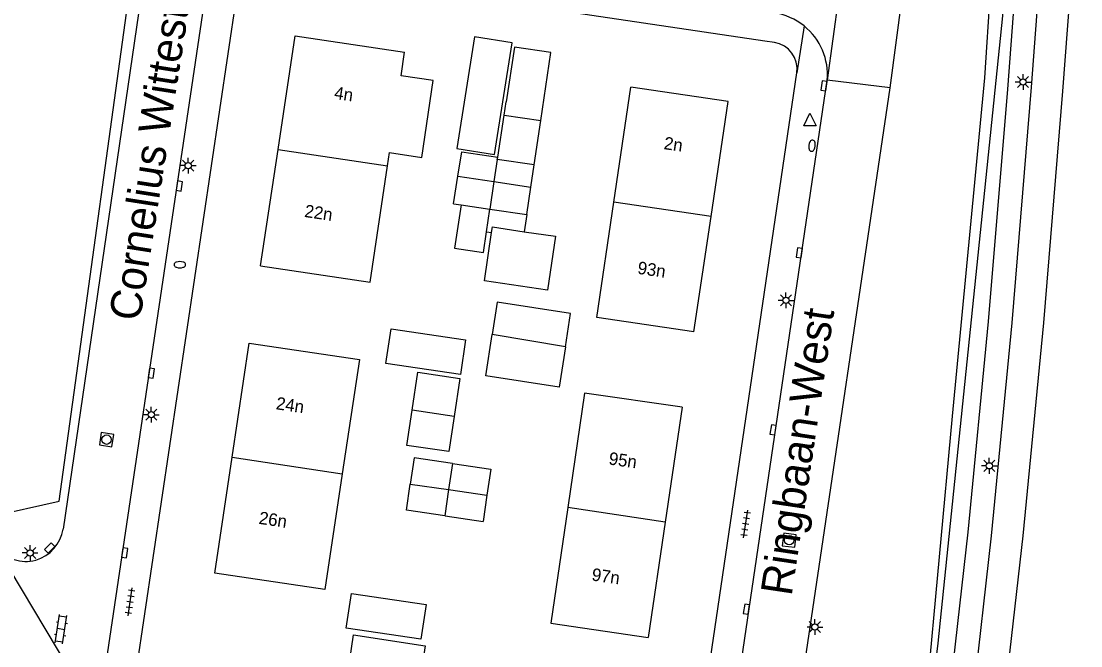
# Model space of a CAD drawing. Extents: x 131000 to 133014, y 396499 to 399001.
# Drawn here: x 132608.5 to 132692.9, y 397319 to 397368.9 of the extents above; entities that cross this region are included whole.
import ezdxf

# ---------------------------------------------------------------- set-up
doc = ezdxf.new("R2010")
doc.units = 0
for name, color, linetype in [('gg-afsc-draadraster', 7, 'Continuous'), ('gg-anno-huisnummerreeks BGT', 7, 'Continuous'), ('gg-anno-openbare ruimte label', 7, 'Continuous'), ('gg-bbg-bijgebouw', 7, 'Continuous'), ('gg-bbg-gedigitaliseerde bebouwing', 7, 'Continuous'), ('gg-bbg-gedigitaliseerde bijgebouw', 7, 'Continuous'), ('gg-bbg-hoofdgebouw', 7, 'Continuous'), ('gg-bbg-luifel en loopbrug', 7, 'Continuous'), ('gg-bbg-tussenscheiding', 7, 'Continuous'), ('gg-knt-BGT kruinlijn', 7, 'Continuous'), ('gg-knt-verharding', 7, 'Continuous'), ('gt-grn-groengrens', 7, 'Continuous'), ('gt-grn-weggrens', 7, 'Continuous'), ('gt-symb-brandkraan', 7, 'Continuous'), ('gt-symb-klinker verharding', 7, 'Continuous'), ('gt-symb-kolk', 7, 'Continuous'), ('gt-symb-lichtmast', 7, 'Continuous'), ('gt-symb-rioolschacht', 7, 'Continuous'), ('gt-symb-tegel verharding', 7, 'Continuous'), ('gt-symb-waterafsluiter', 7, 'Continuous')]:
    doc.layers.add(name, color=color, linetype=linetype)

# ---------------------------------------------------------------- blocks, each defined once
blk = doc.blocks.new('gt0-KL1')
at = {"layer": 'gt-symb-klinker verharding'}
for p, q in [((-1.15, 0.3), (1.15, 0.3)), ((-1, -0.3), (-1, 0.3)), ((-0.5, 0.3), (-0.5, 0.45)), ((0, -0.3), (0, 0.3)), ((0.5, 0.3), (0.5, 0.45)), ((1, -0.3), (1, 0.3)), ((-1.15, -0.3), (1.15, -0.3)), ((-0.5, -0.45), (-0.5, -0.3)), ((0.5, -0.45), (0.5, -0.3))]:
    blk.add_line(p, q, dxfattribs=at)
blk = doc.blocks.new('gt0-TEG1')
at = {"layer": 'gt-symb-tegel verharding'}
for p, q in [((-1.125, 0), (1.125, 0)), ((-0.9, -0.25), (-0.9, 0.25)), ((-0.45, -0.25), (-0.45, 0.25)), ((0, -0.25), (0, 0.25)), ((0.45, -0.25), (0.45, 0.25)), ((0.9, -0.25), (0.9, 0.25))]:
    blk.add_line(p, q, dxfattribs=at)
blk = doc.blocks.new('gt0-LMAST')
at = {"layer": 'gt-symb-lichtmast'}
for p, q in [((-0.182, 0.173), (-0.447, 0.438)), ((-0.005, 0.246), (-0.005, 0.621)), ((0.172, 0.173), (0.437, 0.438)), ((-0.255, -0.004), (-0.63, -0.004)), ((-0.182, -0.181), (-0.447, -0.446)), ((-0.005, -0.254), (-0.005, -0.629)), ((0.437, -0.446), (0.172, -0.181)), ((0.245, -0.004), (0.62, -0.004))]:
    blk.add_line(p, q, dxfattribs=at)
blk.add_circle((-0.005, -0.004), 0.25, dxfattribs=at)
blk = doc.blocks.new('gt0-KOLK')
at = {"layer": 'gt-symb-kolk'}
blk.add_lwpolyline([(0, 0), (0.375, 0), (0.375, 0.4), (-0.375, 0.4), (-0.375, 0), (0, 0)], dxfattribs=at)
blk = doc.blocks.new('gt0-RS')
at = {"layer": 'gt-symb-rioolschacht'}
blk.add_lwpolyline([(-0.5, -0.5), (0.5, -0.5), (0.5, 0.5), (-0.5, 0.5)], close=True, dxfattribs=at)
blk.add_circle((0, 0), 0.375, dxfattribs=at)
blk = doc.blocks.new('gt0-BR')
at = {"layer": 'gt-symb-brandkraan'}
for centre, radius, start, end in [((-0.244, 0), 0.206, 107.56694, 252.43307), ((0.599, -2.664), 3, 106.89205, 107.56694), ((0, -0.691), 0.938, 73.10799, 106.89205), ((-0.599, -2.664), 3, 72.43309, 73.10799), ((0.244, 0), 0.206, 287.56695, 72.43309), ((0.599, 2.664), 3, 252.43307, 253.10797), ((0, 0.691), 0.938, 253.10797, 286.89206), ((-0.599, 2.664), 3, 286.89206, 287.56695)]:
    blk.add_arc(centre, radius, start, end, dxfattribs=at)
blk = doc.blocks.new('gt0-WAFSL')
at = {"layer": 'gt-symb-waterafsluiter'}
for p, q in [((-0.5, -0.333), (0, 0.667)), ((0, 0.667), (0.5, -0.333)), ((0.5, -0.333), (-0.5, -0.333))]:
    blk.add_line(p, q, dxfattribs=at)

msp = doc.modelspace()

# ---------------------------------------------------------------- linework, layer by layer
at = {"layer": 'gg-afsc-draadraster'}
msp.add_lwpolyline([(132594.063, 397356.372), (132595.394, 397352.802), (132606.101, 397329.353), (132611.562, 397330.571), (132618.117, 397378.188), (132618.309, 397382.369)], dxfattribs=at)
at = {"layer": 'gg-bbg-bijgebouw'}
for p, q in [((132647.009, 397361.361), (132647.171, 397362.422)), ((132646.497, 397357.997), (132647.009, 397361.361)), ((132649.402, 397357.392), (132649.927, 397360.925)), ((132649.139, 397355.621), (132649.402, 397357.392)), ((132642.963, 397354.298), (132643.324, 397356.491)), ((132648.814, 397353.429), (132649.139, 397355.621)), ((132645.878, 397353.865), (132648.814, 397353.429))]:
    msp.add_line(p, q, dxfattribs=at)
for points in [[(132647.636, 397367.134), (132644.64, 397367.61), (132643.235, 397358.694), (132646.231, 397358.219), (132647.636, 397367.134)], [(132649.927, 397360.925), (132650.731, 397366.342), (132647.835, 397366.781), (132647.171, 397362.422)], [(132643.324, 397356.491), (132643.643, 397358.432), (132646.497, 397357.997)]]:
    msp.add_lwpolyline(points, dxfattribs=at)
at = {"layer": 'gg-bbg-gedigitaliseerde bebouwing'}
msp.add_line((132655.736, 397354.425), (132657.09, 397363.59), dxfattribs=at)
for points in [[(132637.725, 397357.327), (132637.882, 397358.374), (132640.443, 397357.99), (132641.361, 397364.115), (132638.8, 397364.5), (132639.08, 397366.37)], [(132627.6, 397349.34), (132636.333, 397348.034), (132637.725, 397357.327)], [(132662.12, 397344.08), (132654.378, 397345.237), (132655.736, 397354.425)], [(132626.71, 397343.19), (132635.478, 397341.879), (132634.115, 397332.761)], [(132661.18, 397338.07), (132653.412, 397339.202), (132652.076, 397330.085)], [(132634.115, 397332.761), (132632.737, 397323.539), (132623.97, 397324.85)], [(132652.076, 397330.085), (132650.724, 397320.855), (132658.49, 397319.71)]]:
    msp.add_lwpolyline(points, dxfattribs=at)
at = {"layer": 'gg-bbg-gedigitaliseerde bijgebouw'}
for p, q in [((132642.963, 397354.298), (132643.576, 397354.207)), ((132645.609, 397352.047), (132645.878, 397353.865)), ((132645.435, 397348.161), (132646.002, 397351.989)), ((132646.002, 397351.989), (132646.07, 397352.444)), ((132646.07, 397352.444), (132648.612, 397352.067)), ((132648.612, 397352.067), (132651.101, 397351.698)), ((132651.101, 397351.698), (132650.466, 397347.415)), ((132650.466, 397347.415), (132645.435, 397348.161)), ((132643.028, 397337.34), (132639.684, 397337.835)), ((132645.638, 397331.07), (132645.324, 397328.964)), ((132642.296, 397329.415), (132642.273, 397329.418)), ((132642.296, 397329.415), (132645.324, 397328.964))]:
    msp.add_line(p, q, dxfattribs=at)
for points in [[(132643.576, 397354.207), (132643.062, 397350.745), (132645.365, 397350.403), (132645.609, 397352.047)], [(132651.88, 397342.881), (132652.289, 397345.555), (132646.448, 397346.449), (132646.052, 397343.865)], [(132637.589, 397341.563), (132638.003, 397344.333), (132643.937, 397343.445), (132643.523, 397340.676), (132637.589, 397341.563)], [(132651.88, 397342.881), (132651.39, 397339.673), (132645.547, 397340.567), (132646.052, 397343.865)], [(132639.684, 397337.835), (132640.133, 397340.865), (132643.477, 397340.369), (132643.028, 397337.34)], [(132642.893, 397333.588), (132639.841, 397334.042), (132639.528, 397331.936)], [(132642.893, 397333.588), (132645.945, 397333.134), (132645.638, 397331.07)], [(132642.273, 397329.418), (132639.221, 397329.872), (132639.528, 397331.936)], [(132634.434, 397320.454), (132634.848, 397323.223), (132640.783, 397322.336), (132640.368, 397319.567), (132634.434, 397320.454)], [(132634.571, 397317.02), (132635.017, 397319.931), (132640.713, 397319.06), (132640.267, 397316.148), (132634.571, 397317.02)]]:
    msp.add_lwpolyline(points, dxfattribs=at)
at = {"layer": 'gg-bbg-hoofdgebouw'}
for p, q in [((132627.6, 397349.34), (132628.997, 397358.62)), ((132662.12, 397344.08), (132663.482, 397353.274)), ((132625.351, 397334.097), (132626.71, 397343.19)), ((132661.18, 397338.07), (132659.836, 397328.898)), ((132623.97, 397324.85), (132625.351, 397334.097)), ((132659.836, 397328.898), (132658.49, 397319.71))]:
    msp.add_line(p, q, dxfattribs=at)
for points in [[(132628.997, 397358.62), (132630.36, 397367.68), (132639.08, 397366.37)], [(132663.482, 397353.274), (132664.84, 397362.44), (132657.09, 397363.59)]]:
    msp.add_lwpolyline(points, dxfattribs=at)
at = {"layer": 'gg-bbg-luifel en loopbrug'}
for p, q in [((132648.814, 397353.429), (132648.612, 397352.067)), ((132645.609, 397352.047), (132646.002, 397351.989))]:
    msp.add_line(p, q, dxfattribs=at)
msp.add_lwpolyline([(132643.028, 397337.34), (132642.613, 397334.537), (132639.269, 397335.032), (132639.684, 397337.835)], dxfattribs=at)
at = {"layer": 'gg-bbg-tussenscheiding'}
for p, q in [((132647.009, 397361.361), (132649.927, 397360.925)), ((132628.997, 397358.62), (132637.725, 397357.327)), ((132646.45, 397357.833), (132646.195, 397356.061)), ((132646.45, 397357.833), (132646.497, 397357.997)), ((132649.402, 397357.392), (132646.45, 397357.833)), ((132643.324, 397356.491), (132646.195, 397356.061)), ((132646.195, 397356.061), (132645.878, 397353.865)), ((132646.195, 397356.061), (132649.139, 397355.621)), ((132643.576, 397354.207), (132645.878, 397353.865)), ((132663.482, 397353.274), (132655.736, 397354.425)), ((132651.88, 397342.881), (132646.052, 397343.865)), ((132625.351, 397334.097), (132634.115, 397332.761)), ((132642.893, 397333.588), (132642.583, 397331.503)), ((132639.528, 397331.936), (132642.583, 397331.503)), ((132642.583, 397331.503), (132642.273, 397329.418)), ((132642.583, 397331.503), (132645.638, 397331.07)), ((132659.836, 397328.898), (132652.076, 397330.085))]:
    msp.add_line(p, q, dxfattribs=at)
at = {"layer": 'gg-knt-BGT kruinlijn'}
msp.add_lwpolyline([(132687.612, 397384.36), (132686.71, 397369.27), (132681.54, 397319.25), (132674.92, 397264.22), (132666.55, 397207.9), (132664.71, 397192.42)], dxfattribs=at)
at = {"layer": 'gg-knt-verharding'}
for p, q in [((132677.74, 397363.523), (132679.779, 397378.715)), ((132667.757, 397367.265), (132627.94, 397373.19)), ((132618.269, 397372.043), (132611.875, 397328.359)), ((132623.247, 397371.269), (132614.643, 397313.362)), ((132625.82, 397371.75), (132617.084, 397312.999)), ((132668.531, 397367.15), (132667.757, 397367.265)), ((132659.729, 397292.719), (132670.32, 397364.73)), ((132662.326, 397293.62), (132672.74, 397364.137)), ((132667.27, 397292.864), (132677.74, 397363.523)), ((132677.74, 397363.523), (132672.74, 397364.137))]:
    msp.add_line(p, q, dxfattribs=at)
for points in [[(132688.57, 397384.218), (132688.237, 397378.659), (132687.106, 397363.428), (132685.568, 397344.906), (132683.946, 397328.098), (132680.942, 397301.568), (132678.68, 397284.16), (132675.707, 397263.043), (132672.614, 397242.435), (132666.508, 397201.205), (132665.813, 397196.188), (132665.55, 397192.318)], [(132690.438, 397383.944), (132690.108, 397378.483), (132688.99, 397363.577), (132687.439, 397344.79), (132685.797, 397327.817), (132682.87, 397301.876), (132680.546, 397283.874), (132677.98, 397265.549), (132674.417, 397241.646), (132667.36, 397193.663), (132667.915, 397192.767), (132667.385, 397189.367)], [(132692.935, 397383.578), (132692.617, 397378.32), (132691.467, 397363.274), (132689.951, 397344.805), (132688.322, 397327.816), (132685.347, 397301.649), (132683.053, 397283.695), (132680.467, 397265.315), (132676.823, 397240.876), (132669.205, 397188.952)]]:
    msp.add_lwpolyline(points, dxfattribs=at)
for centre, radius, start, end in [((132667.761, 397364.575), 4.999, 51.25189, 81.31222), ((132667.759, 397364.575), 5, 354.96952, 51.233), ((132668.198, 397365.032), 2.144, 351.89453, 81.05326), ((132608.896, 397328.789), 3.01, 219.01842, 351.78516)]:
    msp.add_arc(centre, radius, start, end, dxfattribs=at)
at = {"layer": 'gt-grn-groengrens'}
msp.add_lwpolyline([(132662.076, 397184.658), (132663.184, 397192.634), (132663.896, 397192.441), (132666.177, 397212.528), (132670.187, 397238.796), (132674.449, 397267.808), (132680.658, 397314.925), (132682.72, 397337.35), (132685.287, 397364.329), (132688.008, 397405.828), (132689.043, 397436.237), (132689.301, 397447.978), (132689.044, 397476.074)], dxfattribs=at)
at = {"layer": 'gt-grn-weggrens'}
for p, q in [((132674.708, 397378.803), (132672.74, 397364.137)), ((132670.89, 397368.474), (132670.32, 397364.73)), ((132606.557, 397326.894), (132614.643, 397313.362))]:
    msp.add_line(p, q, dxfattribs=at)

# ---------------------------------------------------------------- block references
at = {"layer": 'gt-symb-brandkraan', "rotation": -97.75742578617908}
msp.add_blockref('gt0-BR', (132671.527, 397358.92), dxfattribs=at)
at = {"layer": 'gt-symb-brandkraan'}
msp.add_blockref('gt0-BR', (132621.178, 397349.434), dxfattribs=at)
at = {"layer": 'gt-symb-klinker verharding', "rotation": 81.43241009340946}
msp.add_blockref('gt0-KL1', (132611.714, 397320.376), dxfattribs=at)
at = {"layer": 'gt-symb-kolk'}
for p, rotation in [((132672.681, 397363.678), 82.18581914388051), ((132620.945, 397355.739), -98.45426172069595), ((132670.709, 397350.358), 81.60242742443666), ((132618.718, 397340.816), -98.51093419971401), ((132668.628, 397336.248), 81.60242742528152), ((132610.954, 397326.709), 45.486232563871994), ((132616.584, 397326.495), -98.45426172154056), ((132666.505, 397321.949), 81.54573827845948)]:
    msp.add_blockref('gt0-KOLK', p, dxfattribs=dict(at, rotation=rotation))
at = {"layer": 'gt-symb-lichtmast'}
for p in [(132688.338, 397363.998), (132621.848, 397357.337), (132669.454, 397346.591), (132618.904, 397337.477), (132685.653, 397333.402), (132609.258, 397326.456), (132671.76, 397320.55)]:
    msp.add_blockref('gt0-LMAST', p, dxfattribs=at)
at = {"layer": 'gt-symb-rioolschacht'}
for p, rotation in [((132615.343, 397335.485), -98.45426172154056), ((132669.715, 397327.467), 172.93185994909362)]:
    msp.add_blockref('gt0-RS', p, dxfattribs=dict(at, rotation=rotation))
at = {"layer": 'gt-symb-tegel verharding'}
for p, rotation in [((132666.239, 397328.759), 81.65913313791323), ((132617.214, 397322.549), 81.54573827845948)]:
    msp.add_blockref('gt0-TEG1', p, dxfattribs=dict(at, rotation=rotation))
at = {"layer": 'gt-symb-waterafsluiter'}
msp.add_blockref('gt0-WAFSL', (132671.364, 397360.843), dxfattribs=at)

# ---------------------------------------------------------------- texts
at = {"layer": 'gg-anno-huisnummerreeks BGT'}
for s, rotation, p in [('4n', 351.4, (132633.428, 397362.67)), ('2n', 351.5, (132659.681, 397358.657)), ('22n', 351.4, (132631.056, 397353.249)), ('93n', 351.5, (132657.584, 397348.719)), ('24n', 351.5, (132628.787, 397337.915)), ('95n', 351.7, (132655.292, 397333.516)), ('26n', 351.5, (132627.423, 397328.781)), ('97n', 351.7, (132653.936, 397324.263))]:
    msp.add_text(s, height=1, rotation=rotation, dxfattribs=at).set_placement(p)
at = {"layer": 'gg-anno-openbare ruimte label'}
for s, rotation, p in [('Cornelius Wittestraat', 81.1, (132617.994, 397344.859)), ('Ringbaan-West', 81.5, (132669.897, 397322.96))]:
    msp.add_text(s, height=2.5, rotation=rotation, dxfattribs=at).set_placement(p)

doc.saveas('drawing.dxf')
